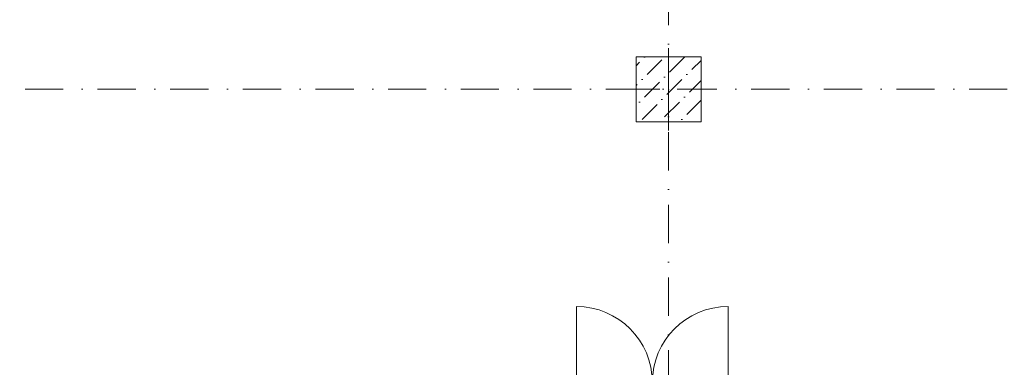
# Model space of a CAD drawing. Header units: millimetres. Extents: x -59761 to 112741, y -57975 to 46221.
# Tile 292 of 421: x 30010 to 39099, y -11565 to -8358. Entities that reach past the tile are written whole.
import ezdxf

# ---------------------------------------------------------------- set-up
doc = ezdxf.new("R2010")
doc.units = ezdxf.units.MM
for name, pattern in [('Wipeout_Contour', [1000, 0, -1000]), ('Штриховая', [564.444447, 282.222223, -282.222223]), ('Штрихпунктирная', [670.277762, 352.777767, -176.388884, 0, -141.111112])]:
    doc.linetypes.add(name, pattern=pattern)
for name, color, linetype in [('Конструктив - Колонны', 7, 'Continuous'), ('Конструктив - Стены Блок 200 нов', 7, 'Continuous'), ('Элемент Модели - Зона', 7, 'Continuous'), ('Элемент Модели - Оси', 2, 'Continuous')]:
    doc.layers.add(name, color=color, linetype=linetype)

msp = doc.modelspace()

# ---------------------------------------------------------------- linework, layer by layer
at = {"layer": 'Конструктив - Стены Блок 200 нов', "color": 7, "linetype": 'Continuous', "lineweight": 5}
for p, q in [((35149.72, -11705), (35149.72, -11005)), ((36549.72, -11705), (36549.72, -11005))]:
    msp.add_line(p, q, dxfattribs=at)
for centre, start, end in [((35149.72, -11705), 0, 90), ((36549.72, -11705), 90, 180)]:
    msp.add_arc(centre, 700, start, end, dxfattribs=at)
at = {"layer": 'Элемент Модели - Зона', "color": 253, "linetype": 'Штриховая', "lineweight": 15, "flags": 128}
msp.add_lwpolyline([(36300.06, -9300), (35700.06, -9300), (35700.06, -8700), (36300.06, -8700)], close=True, dxfattribs=at)

# ---------------------------------------------------------------- next in the draw order: wipeouts: each hides what was drawn before it
at = {"color": 254, "linetype": 'Wipeout_Contour', "lineweight": 0, "ltscale": 10044520.77848644}
msp.add_wipeout([(35700.06, -9300), (36300.06, -9300), (36300.06, -8700), (35700.06, -8700)], dxfattribs=at).dxf.layer = 'Конструктив - Колонны'

# ---------------------------------------------------------------- next in the draw order: hatches: boundary and pattern name
at = {"layer": 'Конструктив - Колонны', "linetype": 'Continuous', "lineweight": 15}
h = msp.add_hatch(dxfattribs=at)
h.set_pattern_fill('БЕТОН_01_000D', style=0, pattern_type=2)
h.set_pattern_definition([(45, (-45000, -54000), (-183.84776, 183.84776), [195, -65, 0, -65]), (45, (-44977.02, -53793.17), (-183.84776, 183.84776), [195, -65, 0, -65])])
h.paths.add_polyline_path([(35700.06, -9300), (36300.06, -9300), (36300.06, -8700), (35700.06, -8700)])

# ---------------------------------------------------------------- next in the draw order: linework, layer by layer
at = {"layer": 'Конструктив - Колонны', "color": 7, "linetype": 'Continuous', "lineweight": 0}
for p, q in [((36000.06, -8920), (36000.06, -8620)), ((35920.06, -9000), (35620.06, -9000)), ((36000.06, -9080), (36000.06, -9380)), ((36080.06, -9000), (36380.06, -9000))]:
    msp.add_line(p, q, dxfattribs=at)
at = {"layer": 'Конструктив - Колонны', "color": 7, "linetype": 'Continuous', "lineweight": 15, "flags": 128}
msp.add_lwpolyline([(35700.06, -9300), (36300.06, -9300), (36300.06, -8700), (35700.06, -8700)], close=True, dxfattribs=at)
at = {"layer": 'Конструктив - Колонны', "color": 7, "linetype": 'Continuous', "lineweight": 0}
msp.add_point((36000.06, -9000), dxfattribs=at)
at = {"layer": 'Элемент Модели - Оси', "color": 7, "linetype": 'Штрихпунктирная', "lineweight": 15}
for p, q in [((36000, 38200), (36000, -55975)), ((-57760.58, -9000), (110650, -9000))]:
    msp.add_line(p, q, dxfattribs=at)

doc.saveas('drawing.dxf')
